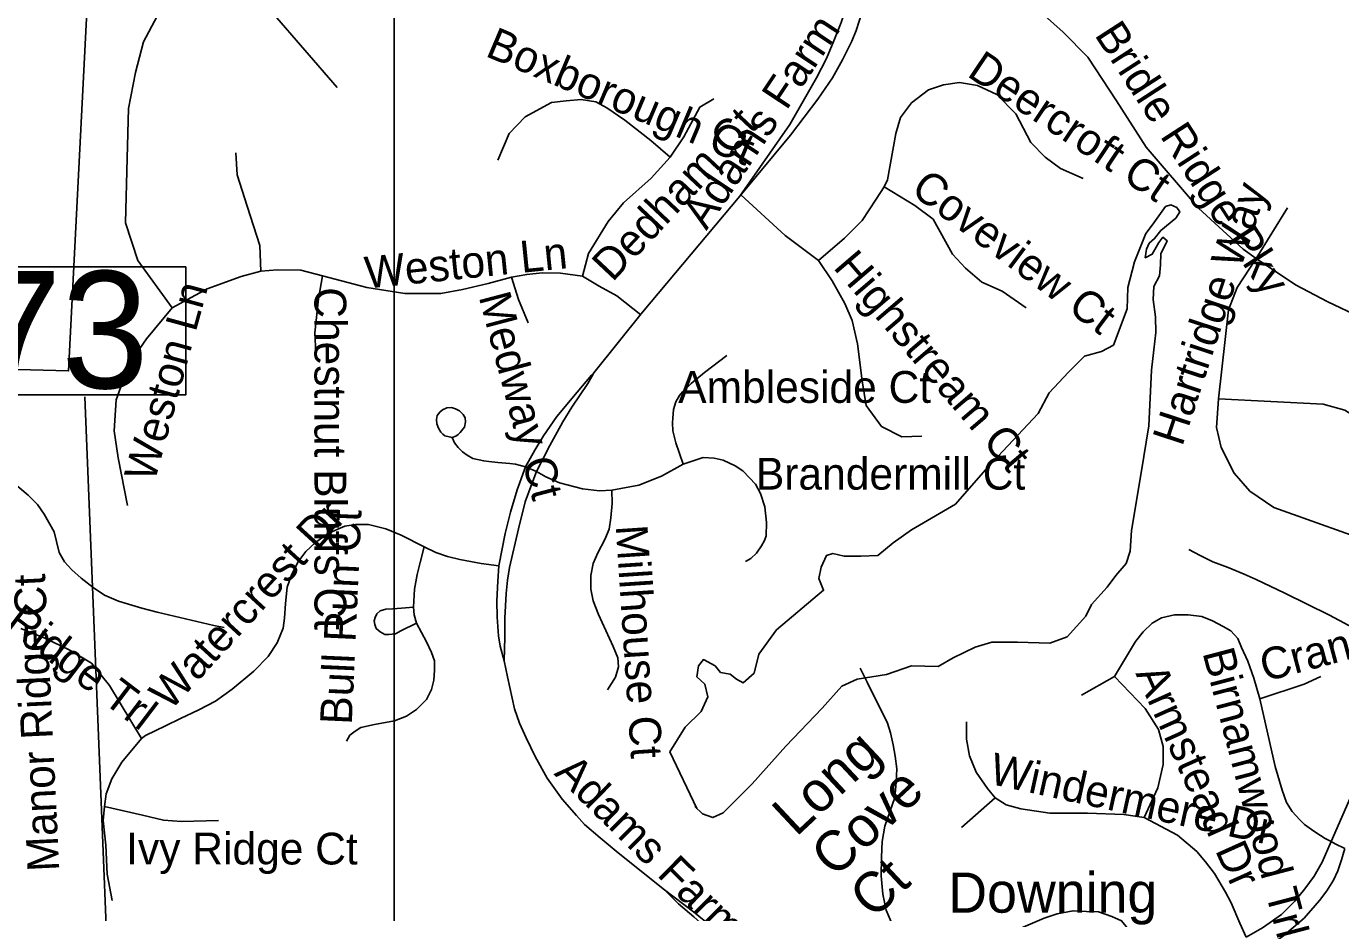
# Model space of a CAD drawing. Extents: x 1662474 to 1856135, y 779280 to 917889.
# Drawn here: x 1729937 to 1733864, y 828048 to 830697 of the extents above; entities that cross this region are included whole.
import ezdxf

# ---------------------------------------------------------------- set-up
doc = ezdxf.new("R2010")
doc.units = 0
for name, color, linetype in [('Exist Boundary Political City Limit New', 7, 'Continuous'), ('Exist Hydrographic Misc Water Feature', 7, 'Continuous'), ('Exist Hydrographic Pond Over 1500 Sq Ft', 7, 'Continuous'), ('Exist Road Non-System Type 51', 7, 'Continuous'), ('Exist Road Non-System Type 51 Label', 7, 'Continuous'), ('Exist Road Secondary Structure Standard Bridge Number Label', 7, 'Continuous'), ('Map Preparation Boundary City Limit Buffer Line', 7, 'Continuous'), ('Map Preparation Inset Cut Line', 7, 'Continuous')]:
    doc.layers.add(name, color=color, linetype=linetype)

msp = doc.modelspace()

# ---------------------------------------------------------------- linework, layer by layer
at = {"layer": 'Exist Boundary Political City Limit New'}
msp.add_lwpolyline([(1729343.1, 829686.4), (1730063.4, 829667.1), (1730212.2, 832594.8), (1730922.9, 832562.6), (1730953.2, 833059.6), (1730000, 833343.9), (1729875.5, 833381.1)], dxfattribs=at)
at = {"layer": 'Exist Hydrographic Misc Water Feature'}
for points in [[(1729887.2, 829342.1), (1729942.8, 829295.8), (1729970.7, 829267.4), (1729990.4, 829239.1), (1730019.9, 829186.7), (1730027.7, 829157.1), (1730035.3, 829124.9), (1730051.1, 829096.7), (1730072.8, 829072.4), (1730100.5, 829048.1), (1730136.6, 829019.4), (1730170.2, 828997.4), (1730212, 828979.4), (1730282, 828958.3), (1730327.7, 828945.8), (1730497.7, 828906.2), (1730527.8, 828899.9)], [(1733409.6, 829133.3), (1733443.5, 829115.4), (1733481.4, 829096.6), (1733527.3, 829080.1), (1733575.1, 829060.2), (1733611.2, 829043.9), (1733696.9, 829002.8), (1733830.4, 828937.7), (1733943.8, 828876.3), (1733981.5, 828861.5), (1734015.8, 828849.4), (1734049.6, 828841.3), (1734137.4, 828816.5), (1734189.2, 828795.8), (1734245.4, 828773.3), (1734382.8, 828709.8), (1734424.4, 828681.9), (1734448.4, 828659.2), (1734519.2, 828589.7)], [(1732427.6, 828779.1), (1732448.6, 828736.9), (1732509.5, 828614.2), (1732519.1, 828586), (1732526.9, 828549.8), (1732532.2, 828516.1), (1732538, 828478.2), (1732535.5, 828438), (1732531.2, 828392.2), (1732516.6, 828349.8), (1732502.1, 828306.6), (1732493.9, 828260.8), (1732491.4, 828214.1), (1732490.6, 828158.3), (1732496.1, 828104), (1732505.6, 828056.2), (1732529.1, 828000)]]:
    msp.add_lwpolyline(points, dxfattribs=at)
at = {"layer": 'Exist Hydrographic Pond Over 1500 Sq Ft'}
for points in [[(1733185.2, 829743.5), (1733225.3, 829852.8), (1733227.7, 829915.8), (1733247.7, 829993.3), (1733281.8, 830077.9), (1733300.6, 830102.6), (1733340.6, 830157.8), (1733355.9, 830163.7), (1733373.5, 830155.5), (1733382.9, 830142.5), (1733371.1, 830123.7), (1733326.5, 830086.1), (1733307.7, 830062.6), (1733291.2, 830048.5), (1733283, 830030.9), (1733279.4, 830005.1), (1733300.6, 830015.6), (1733320.6, 830050.9), (1733332.3, 830066.2), (1733345.3, 830055.6), (1733326.5, 830016.8), (1733325.3, 829983.9), (1733321.8, 829951), (1733305.3, 829919.3), (1733303, 829880.5), (1733310, 829828.8), (1733311.2, 829781.8), (1733305.3, 829730.1), (1733298.3, 829669), (1733290.6, 829503.4), (1733267.1, 829362.4), (1733238.9, 829189.9), (1733234.2, 829128.8), (1733222.4, 829091.2), (1733191.9, 829056), (1733166, 829020.7), (1733119, 828969), (1733102.5, 828933.8), (1733046.1, 828872.7), (1732994.4, 828853.9), (1732898, 828856.2), (1732821.3, 828856.2), (1732771.9, 828842.1), (1732706.1, 828809.3), (1732661.4, 828783.4), (1732581.5, 828785.8), (1732506.2, 828759.9), (1732419.2, 828745.8), (1732373.4, 828724.7), (1732314.6, 828658.9), (1732206.4, 828546.1), (1732105.3, 828433.3), (1732018.3, 828346.3), (1731987.8, 828332.2), (1731957.3, 828343.9), (1731934.3, 828365.7)], [(1731940.5, 828359.8), (1731859.6, 828528.9), (1731905.1, 828602.3), (1731952.6, 828649.6), (1731972.7, 828693.3), (1731963.6, 828731.5), (1731939.9, 828753.4), (1731945.3, 828786.1), (1731959.9, 828804.3), (1731994.5, 828786.1), (1732010.9, 828766.1), (1732040.1, 828760.7), (1732058.3, 828746.1), (1732078.3, 828735.2), (1732111.1, 828764.3), (1732125.6, 828820.7), (1732178.5, 828893.5), (1732318.7, 829011.8), (1732304.1, 829046.4), (1732311.4, 829081), (1732327.8, 829115.6), (1732346, 829121.1), (1732380.6, 829113.8), (1732429.8, 829113.8), (1732480.8, 829115.6), (1732526.3, 829153.8), (1732581, 829192), (1732712.6, 829268.5), (1732809.2, 829379.5), (1732959.4, 829539.7), (1732992.2, 829601.6), (1733050.5, 829663.5), (1733097.8, 829710.8), (1733148.8, 829725.3), (1733185.2, 829743.5)]]:
    msp.add_lwpolyline(points, dxfattribs=at)
at = {"layer": 'Exist Road Non-System Type 51'}
for p, q in [((1731777.7, 829842.8), (1732068.5, 830189.2)), ((1733610.9, 830002.8), (1733704.1, 830154)), ((1731427.9, 829380.2), (1731461.2, 829366.3)), ((1733187.6, 828753.7), (1733088.7, 828698)), ((1732830.8, 828391.4), (1732731, 828302.7))]:
    msp.add_line(p, q, dxfattribs=at)
for points in [[(1730513, 830957.1), (1730558.6, 830887.9), (1730618, 830809.4), (1730672.1, 830736.7), (1730865.5, 830513.4)], [(1732068.5, 830189.2), (1732218.3, 830403.5), (1732298, 830542.8), (1732327.7, 830600.9), (1732348.9, 830653), (1732370.8, 830708.3), (1732381.4, 830739.2), (1732399.3, 830805), (1732418.6, 830863.3), (1732424.4, 830892.2)], [(1732068.5, 830189.2), (1732220.3, 830371.7), (1732302, 830479.1), (1732345.8, 830542.8), (1732375.7, 830596.5), (1732402.7, 830652), (1732415.7, 830684.2), (1732425.5, 830712), (1732449.4, 830785.6), (1732471.1, 830883.9)], [(1730371.9, 830805.7), (1730327.5, 830727.2), (1730287.1, 830650), (1730263.6, 830558.2), (1730242.4, 830451.4), (1730237.9, 830303), (1730233, 830109.4), (1730270.6, 829997.2), (1730373.1, 829855.2)], [(1732978.4, 830728.5), (1733034, 830678.9), (1733108, 830604.4), (1733193.4, 830474.4), (1733282, 830335.9), (1733438.4, 830152.9), (1733571.8, 830030.9), (1733610.9, 830002.8)], [(1733094.6, 830241.9), (1733026.9, 830271.6), (1732980.6, 830305.4), (1732937.6, 830350), (1732893, 830435.1), (1732836.4, 830493.4), (1732778.4, 830519.4), (1732724.5, 830528.5), (1732676.8, 830521.7), (1732632.1, 830507), (1732581, 830467.6), (1732548.4, 830424), (1732534.2, 830376.8), (1732509.9, 830237.7), (1732499.9, 830217.5)], [(1731860.5, 830305.4), (1731802.2, 830355.5), (1731725.1, 830416.4), (1731671, 830452.9), (1731638.8, 830470.8), (1731594.1, 830478.4), (1731549.5, 830474.4), (1731506.1, 830468.9), (1731426.9, 830425.9), (1731379.1, 830376.2), (1731345.6, 830297)], [(1731991.2, 830480.2), (1731949.5, 830455.5), (1731900.9, 830366.4), (1731860.5, 830305.4)], [(1730562.6, 830318.8), (1730566.8, 830252.7), (1730596.5, 830159.5), (1730634.2, 830041.9), (1730637.2, 829964.8)], [(1731860.5, 830305.4), (1731803.6, 830243.2), (1731721.1, 830168.9), (1731675.2, 830113.6), (1731616.9, 830017.8), (1731598.1, 829950)], [(1732071.2, 830193.4), (1732203.9, 830071.6), (1732303.9, 829997.2)], [(1732499.9, 830217.5), (1732475.5, 830179.7), (1732433.5, 830116.2), (1732380.8, 830063.4), (1732303.9, 829997.2)], [(1732924.2, 829855.2), (1732852.6, 829905.4), (1732791.8, 829932.2), (1732742.9, 829974.2), (1732703.9, 830016.2), (1732645.9, 830120.4), (1732591.8, 830160.8), (1732499.9, 830217.5)], [(1732303.9, 829997.2), (1732344.2, 829936.4), (1732381.8, 829868.9), (1732403.9, 829817.5), (1732420.1, 829748.4), (1732433.5, 829637.7), (1732445.5, 829563.4), (1732491.8, 829500.9), (1732552.4, 829470), (1732612.1, 829471.9)], [(1733610.9, 830002.8), (1733554.1, 829916.2), (1733528.4, 829849.8), (1733498.5, 829583.7)], [(1733610.9, 830002.8), (1733728.4, 829924.6), (1733825.4, 829873.4), (1733922.1, 829827.4), (1734004.6, 829787), (1734088, 829746.4), (1734166.2, 829694.9)], [(1730637.2, 829964.8), (1730579.1, 829949), (1730477.6, 829912), (1730373.1, 829855.2)], [(1730822.2, 829951.4), (1730757.1, 829967.6), (1730687.4, 829968.9), (1730637.2, 829964.8)], [(1730822.2, 829951.4), (1730809.9, 829882.4), (1730799.4, 829780.8), (1730802.5, 829700.9)], [(1731386, 829947.4), (1731316.9, 829928.2), (1731240.1, 829910.7), (1731175, 829898.6), (1731067.9, 829898.6), (1730954.5, 829916.2), (1730822.2, 829951.4)], [(1731598.1, 829950), (1731533.2, 829959.5), (1731477.9, 829960.5), (1731431.9, 829955.2), (1731386, 829947.4)], [(1731386, 829947.4), (1731407.5, 829880.8), (1731435.9, 829810.7)], [(1731772.6, 829834.9), (1731700.9, 829891.5), (1731648.1, 829920.1), (1731598.1, 829950)], [(1730373.1, 829855.2), (1730296.5, 829763.2), (1730243.8, 829686.2), (1730205.9, 829581), (1730199.4, 829487.6), (1730211.1, 829407.5), (1730239.6, 829264.8)], [(1731777.7, 829842.8), (1731632.6, 829661.7)], [(1731899.2, 829388), (1731877, 829452.1), (1731868.2, 829487.5), (1731867.7, 829511.4), (1731868.7, 829525.5), (1731870.2, 829551.8), (1731877.5, 829574.2), (1731888.4, 829593.8), (1731896.9, 829604.7), (1731923.5, 829629.1), (1731963.3, 829662.2), (1732029.7, 829713.1)], [(1731427.9, 829380.2), (1731456.4, 829430.2), (1731482.1, 829472.7), (1731522, 829530.6), (1731582.5, 829603.9), (1731625, 829654), (1731632.6, 829661.7)], [(1731461.2, 829366.3), (1731501.4, 829444.4), (1731540, 829515.1), (1731567.1, 829558.8), (1731614.1, 829629.4), (1731626.8, 829649.9), (1731632.6, 829661.7)], [(1733498.5, 829583.7), (1733492, 829498.1), (1733506.6, 829437.7), (1733544.8, 829361.9), (1733592, 829308.1), (1733663.6, 829259.2), (1733993, 829141.7)], [(1733498.5, 829583.7), (1733810.9, 829567.4), (1733875.6, 829549.8), (1733950.2, 829502.2)], [(1731208.9, 829468), (1731187.5, 829473.5), (1731181.2, 829477.7), (1731175.5, 829483.9), (1731168.8, 829496.3), (1731163.6, 829509.3), (1731162, 829522.2), (1731164.6, 829534.2), (1731171.9, 829544), (1731180.2, 829550.7), (1731193.7, 829556.4), (1731207.7, 829557.5), (1731219.6, 829553.8), (1731231.6, 829547.6), (1731242.4, 829536.7), (1731247.6, 829526.4), (1731249.2, 829514.5), (1731245.6, 829499.4), (1731241.4, 829492.7), (1731233.6, 829482.9), (1731226.9, 829477.2), (1731220.1, 829472), (1731208.9, 829468)], [(1731427.9, 829380.2), (1731413.7, 829384.6), (1731398.6, 829388.2), (1731381.8, 829390.8), (1731346, 829392.9), (1731319, 829396), (1731303.8, 829397.9), (1731271.4, 829405.7), (1731253.9, 829415.5), (1731240.5, 829425.6), (1731227.4, 829437.8), (1731216.1, 829452.2), (1731208.9, 829468)], [(1731899.2, 829388), (1731958.6, 829407.9), (1731991.7, 829406.4), (1732018.8, 829400.4), (1732054.9, 829383.9), (1732077.5, 829368.8), (1732097.1, 829347.8), (1732115.1, 829328.2), (1732130.2, 829301.1), (1732143.6, 829261.2), (1732148.3, 829213.8), (1732146.8, 829174.7), (1732141.8, 829160.2), (1732133.2, 829144.6), (1732118.2, 829122.1), (1732101.9, 829106.4), (1732085, 829098)], [(1731348.7, 829085), (1731367.8, 829181.7), (1731383.7, 829245.3), (1731403.6, 829311.6), (1731427.9, 829380.2)], [(1731380.6, 829079.2), (1731407.6, 829194.9), (1731427.5, 829275.8), (1731447.4, 829329.7), (1731461.2, 829366.3)], [(1731461.2, 829366.3), (1731488.9, 829350.8), (1731529.6, 829332.7), (1731598.2, 829315), (1731649.1, 829308.4), (1731685.8, 829310.4)], [(1731685.8, 829310.4), (1731766.4, 829326.1), (1731835, 829352.6), (1731899.2, 829388)], [(1731673.3, 828714.1), (1731697.2, 828751.7), (1731705.8, 828782.4), (1731704.1, 828809.7), (1731690.4, 828843.9), (1731646, 828939.5), (1731630.6, 828980.5), (1731623.8, 829014.6), (1731623.8, 829055.6), (1731630.6, 829091.5), (1731644.3, 829123.9), (1731664.8, 829163.2), (1731678.5, 829193.9), (1731683.6, 829228.1), (1731687, 829270.7), (1731685.8, 829310.4)], [(1730281.5, 828568.7), (1730292.9, 828577.3), (1730353.2, 828606.8), (1730397.6, 828628.3), (1730452.8, 828654.3), (1730501.9, 828680.7), (1730552.5, 828716), (1730616.9, 828769.6), (1730660, 828813.5), (1730686.8, 828854.9), (1730703.9, 828898.7), (1730708.7, 828927.9), (1730711.2, 828971.7), (1730716, 829020.4), (1730728.2, 829054.5), (1730747.7, 829095.8), (1730772, 829127.5), (1730801.2, 829154.2), (1730837.8, 829181), (1730888.9, 829202.9), (1730920.5, 829207.8), (1730959.5, 829207.8), (1731010.6, 829195.6), (1731056.9, 829176.1), (1731125.5, 829141.3)], [(1731093.9, 828960.7), (1731096.9, 829014.9), (1731104.4, 829058.5), (1731113.5, 829094.6), (1731125.5, 829141.3)], [(1731125.5, 829141.3), (1731160.1, 829124.7), (1731194.8, 829112.7), (1731232.4, 829103.7), (1731295.6, 829091.6), (1731348.7, 829085)], [(1731364.3, 828800.6), (1731352.9, 828844.3), (1731347.5, 828875.1), (1731343.7, 828930.9), (1731342.8, 828979.7), (1731345.5, 829038.7), (1731348.7, 829085)], [(1731364.3, 828800.6), (1731366.7, 828870.1), (1731366.7, 828928.1), (1731370.4, 829001.8), (1731375, 829041.4), (1731380.6, 829079.2)], [(1731102.7, 828913.5), (1731056.3, 828890), (1731039.7, 828881), (1731020.2, 828879.5), (1731008.1, 828879.5), (1730994.6, 828887), (1730982.5, 828897.6), (1730978, 828909.6), (1730976.5, 828920.1), (1730979.5, 828930.7), (1730984, 828941.2), (1730994.6, 828950.2), (1731011.1, 828954.7), (1731032.2, 828956.2), (1731057.8, 828957.7), (1731093.9, 828960.7)], [(1731102.7, 828913.5), (1731095.4, 828938.2), (1731093.9, 828960.7)], [(1733187.6, 828753.7), (1733250.6, 828858.3), (1733273.4, 828887.9), (1733300.7, 828912.9), (1733328.1, 828928.9), (1733366.8, 828938), (1733407.8, 828938), (1733448.8, 828933.4), (1733480.7, 828919.8), (1733512.6, 828903.8), (1733535.4, 828890.2), (1733555.9, 828867.4), (1733567.4, 828841.1), (1733585.6, 828800.1), (1733603.8, 828749), (1733622, 828687.5)], [(1730281.5, 828568.7), (1730185.5, 828726.7), (1730131.4, 828794.2), (1730065.2, 828833.5), (1729992.6, 828868.4), (1729921.1, 828897.1)], [(1730893.4, 828561.2), (1730904, 828578.2), (1730919, 828591.1), (1730936.1, 828601.7), (1730976.7, 828610.3), (1731036.5, 828621), (1731072.8, 828635.9), (1731102.7, 828655.1), (1731132.6, 828685), (1731147.6, 828714.9), (1731154, 828742.7), (1731156.1, 828772.6), (1731156.1, 828800.3), (1731147.6, 828825.9), (1731132.6, 828858), (1731102.7, 828913.5)], [(1731843.2, 828116.7), (1731704.8, 828227.4), (1731651.4, 828271.9), (1731604.7, 828311.9), (1731580.2, 828338.5), (1731537.9, 828387.4), (1731493.4, 828449.7), (1731457.1, 828515.1), (1731429.9, 828570.9), (1731410.3, 828614.1), (1731395.7, 828657.3), (1731374.1, 828753.2), (1731364.3, 828800.6)], [(1733276.2, 828332.9), (1733317, 828421.3), (1733333.2, 828491.4), (1733333.2, 828545.3), (1733318.8, 828595.6), (1733279.3, 828658.5), (1733187.6, 828753.7)], [(1733622, 828687.5), (1733754.1, 828730.7), (1733804.3, 828753.5)], [(1733622, 828687.5), (1733667.6, 828484.8), (1733688.6, 828414), (1733701.7, 828377.8), (1733718.1, 828350.1), (1733741.4, 828325.4), (1733755.7, 828311.8), (1733782.9, 828291.9), (1733803.4, 828279.1), (1733817.2, 828270.3), (1733835.1, 828260.5)], [(1732745.4, 828619), (1732745.4, 828566.9), (1732754.4, 828516.6), (1732774.2, 828468.1), (1732808.6, 828419.5), (1732830.8, 828391.4)], [(1730281.5, 828568.7), (1730222.2, 828498.1), (1730192.4, 828448.2), (1730176, 828403.6), (1730170.8, 828365.9)], [(1733908.3, 828429.3), (1733835.1, 828260.5)], [(1732830.8, 828391.4), (1732864, 828371), (1732908.1, 828358.9), (1732994.7, 828345.9), (1733107.3, 828345.9), (1733215.6, 828341.6), (1733276.2, 828332.9)], [(1730170.8, 828365.9), (1730166.6, 828323.9), (1730174.4, 828249.5), (1730178.9, 828163), (1730193.9, 828084.4)], [(1730511.4, 828323.6), (1730400.6, 828320.9), (1730346.4, 828325.1), (1730284.1, 828339.9), (1730170.8, 828365.9)], [(1733276.2, 828332.9), (1733376.4, 828279.4), (1733433.9, 828230.9), (1733459.2, 828200), (1733486.3, 828165.4), (1733519.5, 828109.7), (1733536, 828078.1), (1733561.9, 828016.7), (1733580.6, 827975.3)], [(1733876.3, 828240.3), (1733865.7, 828206.6), (1733855.4, 828173.8), (1733842.1, 828145.1), (1733821.6, 828113.4), (1733800, 828084.7), (1733754.4, 828032), (1733688.8, 827976.6), (1733637.5, 827941.8), (1733606.7, 827927.5), (1733557.5, 827911.1), (1733521.7, 827900.7), (1733483.8, 827892.4), (1733434.2, 827887.5), (1733364.9, 827884.2), (1733297.7, 827885.7), (1733260.8, 827888.4)], [(1733580.6, 827975.3), (1733630.3, 828003.4), (1733686.5, 828043.2), (1733726.3, 828082.9), (1733756.5, 828119.9), (1733783.9, 828156.9), (1733808.6, 828199.3), (1733835.1, 828260.5)], [(1733876.3, 828240.3), (1733847.2, 828253.7), (1733835.1, 828260.5)], [(1732358.7, 827412.9), (1732336.7, 827484.4), (1732306, 827554.9), (1732268.4, 827625.4), (1732240, 827673.2), (1732208.9, 827721.1), (1732182.3, 827760.9), (1732146.2, 827810.2), (1732124.4, 827839.6), (1732087.4, 827884.7), (1732045.6, 827928.3), (1732006.8, 827968.6), (1731931.6, 828036.2), (1731885.2, 828075), (1731843.2, 828116.7)], [(1732387.7, 827488.8), (1732354.1, 827573.4), (1732331.4, 827621.9), (1732304.1, 827667.2), (1732269.3, 827721.7), (1732240.5, 827762.6), (1732201.1, 827807.9), (1732151.1, 827862.4), (1732119.3, 827895.7), (1732010.1, 827985.7), (1731929.7, 828051.2), (1731843.2, 828116.7)], [(1732880.4, 827990.4), (1732977.7, 828032.1), (1733016.7, 828044.9), (1733064.3, 828053.8), (1733104.6, 828051.4), (1733140, 828050.5), (1733179.9, 828036.9), (1733209, 828023.8), (1733222.5, 828007), (1733238.8, 827983.5), (1733247.9, 827965.4), (1733256.9, 827937.3), (1733260.8, 827888.4)]]:
    msp.add_lwpolyline(points, dxfattribs=at)
at = {"layer": 'Exist Road Secondary Structure Standard Bridge Number Label'}
msp.add_line((1730218.7, 826940.4), (1730112.3, 829589.3), dxfattribs=at)
msp.add_lwpolyline([(1729769.3, 829977.8), (1730413.4, 829977.8), (1730413.4, 829595.5), (1729769.3, 829595.5)], close=True, dxfattribs=at)
at = {"layer": 'Map Preparation Boundary City Limit Buffer Line'}
msp.add_lwpolyline([(1729343.1, 829686.4), (1730063.4, 829667.1), (1730212.2, 832594.8), (1730922.9, 832562.6), (1730953.2, 833059.6), (1730000, 833343.9), (1729875.5, 833381.1)], dxfattribs=at)
at = {"layer": 'Map Preparation Inset Cut Line'}
for points in [[(1731035.7, 826588.1), (1668486.3, 826588.1), (1668486.3, 870408.9), (1731035.7, 870408.9)], [(1731035.7, 826588.1), (1793585.1, 826588.1), (1793585.1, 870408.9), (1731035.7, 870408.9)]]:
    msp.add_lwpolyline(points, close=True, dxfattribs=at)

# ---------------------------------------------------------------- texts
at = {"layer": 'Exist Road Non-System Type 51 Label'}
for s, height, rotation, p in [('Adams Farm Pky', 95, 56.3246, (1731968.8, 830084.4)), ('Bridle Ridge Pky', 95, 302.9558, (1733126.2, 830671.4)), ('Boxborough Ct', 95, 337.1223, (1731305, 830608.9)), ('Deercroft Ct', 95, 326.2177, (1732743.9, 830549.6)), ('Dedham Ct', 95, 46.8058, (1731687.9, 829930.2)), ('Coveview Ct', 95, 323.1499, (1732575.1, 830199.9)), ('Hartridge Way', 95, 71.7591, (1733389.8, 829438.7)), ('Weston Ln', 95, 5.797, (1730953, 829912.9)), ('Highstream Ct', 95, 310.5728, (1732344.9, 829975.6)), ('Weston Ln', 95, 74.6889, (1730319.8, 829331.2)), ('Chestnut Bluffs Ct', 95, 270, (1730797.9, 829917)), ('Medway Ct', 95, 284.8186, (1731288.1, 829889)), ('Watercrest Dr', 95, 47.4814, (1730366.6, 828648.8)), ('Bull Run Ct', 95, 87.3889, (1730909.2, 828608.8)), ('Manor Ridge Trl', 95, 322.6895, (1729554.9, 829141.1)), ('Millhouse Ct', 95, 273.7903, (1731697.5, 829204.3)), ('Manor Ridge Ct', 95, 92.7671, (1730035.8, 828173.3)), ('Cranebridge Pl', 95, 14.9395, (1733637.2, 828737.8)), ('Birnamwood Trl', 95, 284.7241, (1733450.1, 828825.5)), ('Armstead Dr', 95, 294.2156, (1733249.7, 828763.2)), ('Long', 120, 43.107, (1732236.6, 828272.5)), ('Adams Farm Pky', 95, 315.4415, (1731511.4, 828462.3)), ('Windermere Dr', 95, 347.6541, (1732810.1, 828434.2)), ('Cove', 120, 43.107, (1732352, 828149.2)), ('Ct', 120, 43.107, (1732467.4, 828025.9))]:
    msp.add_text(s, height=height, rotation=rotation, dxfattribs=at).set_placement(p)
for s, height, p in [('Ambleside Ct', 95, (1731884.5, 829571.6)), ('Brandermill Ct', 95, (1732116.6, 829312.3)), ('Ivy Ridge Ct', 95, (1730235.3, 828192.3)), ('Downing', 120, (1732691.2, 828048.3))]:
    msp.add_text(s, height=height, dxfattribs=at).set_placement(p)
at = {"layer": 'Exist Road Secondary Structure Standard Bridge Number Label'}
msp.add_text('73', height=350, dxfattribs=at).set_placement((1729781.8, 829615.3))

doc.saveas('drawing.dxf')
